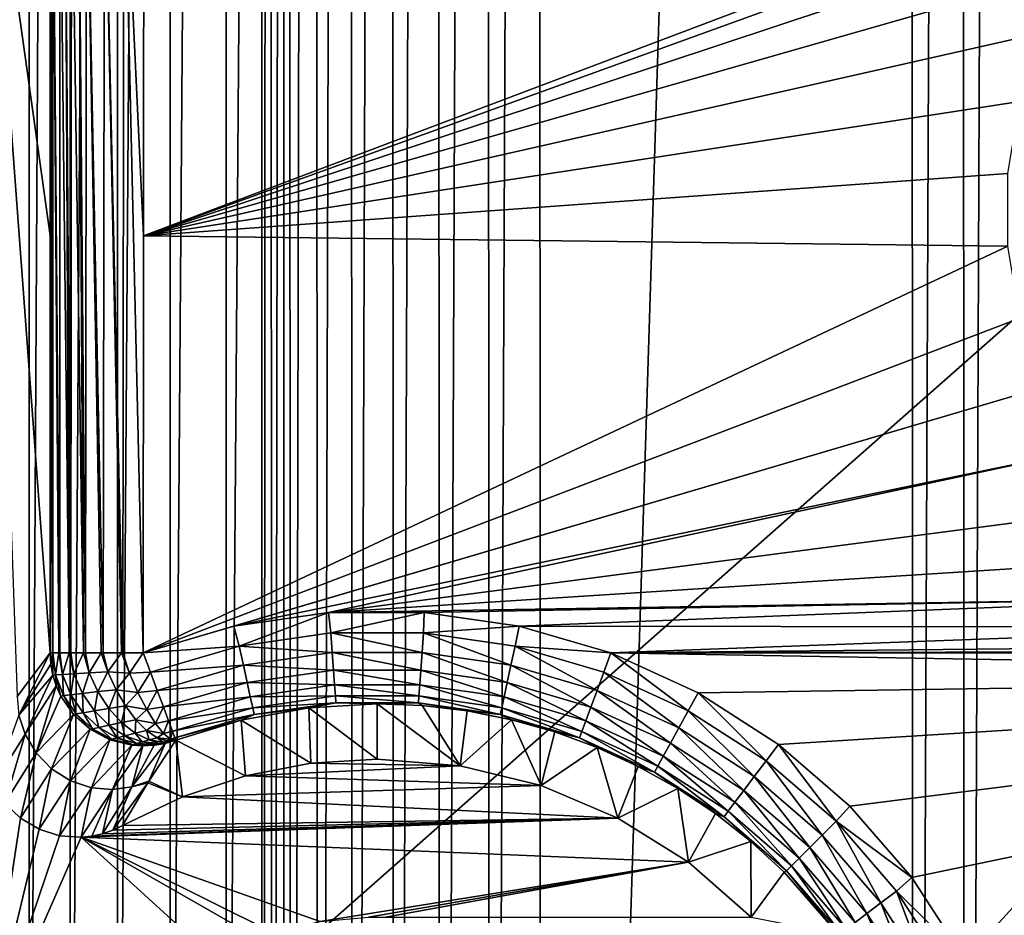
# Model space of a CAD drawing. Header units: metres. Extents: x -206 to 75, y -104 to 104.
# Tile 688 of 1056: x -40 to -30, y -33 to -23. Entities that reach past the tile are written whole.
import ezdxf

# ---------------------------------------------------------------- set-up
doc = ezdxf.new("R2010")
doc.units = ezdxf.units.M
doc.layers.add('solid_01_1-CONSUMER_THERM_B_125288', color=7, linetype='CONTINUOUS')

msp = doc.modelspace()

# ---------------------------------------------------------------- linework, layer by layer
at = {"layer": 'solid_01_1-CONSUMER_THERM_B_125288'}
for points in [[(-37.64893, 67.310463), (-65.493088, -75.014526), (-65.514557, 74.985474)], [(-37.64893, 67.310463), (-37.75058, 66.766258), (-65.493088, -75.014526)], [(-37.75058, 66.766258), (-37.7505, 66.212639), (-65.493088, -75.014526)], [(-37.7505, 66.212639), (-37.731541, -66.233742), (-65.493088, -75.014526)], [(-37.7505, 66.212639), (-37.648693, 65.668465), (-37.731541, -66.233742)], [(-37.648693, 65.668465), (-37.62989, -65.689537), (-37.731541, -66.233742)], [(-37.648693, 65.668465), (-37.448631, 65.15226), (-37.62989, -65.689537)], [(-37.448631, 65.15226), (-37.429974, -65.173279), (-37.62989, -65.689537)], [(-37.448631, 65.15226), (-37.15712, 64.68161), (-37.429974, -65.173279)], [(-37.15712, 64.68161), (-37.138596, -64.702545), (-37.429974, -65.173279)], [(-37.15712, 64.68161), (-36.784092, 64.272545), (-37.138596, -64.702545)], [(-36.784092, 64.272545), (-36.765686, -64.293373), (-37.138596, -64.702545)], [(-36.784092, 64.272545), (-36.342251, 63.938988), (-36.765686, -64.293373)], [(-36.342251, 63.938988), (-36.32394, -63.959686), (-36.765686, -64.293373)], [(-36.342251, 63.938988), (-35.846645, 63.692299), (-36.32394, -63.959686)], [(-35.846645, 63.692299), (-35.828407, -63.712856), (-36.32394, -63.959686)], [(-35.846645, 63.692299), (-35.314156, 63.540874), (-35.828407, -63.712856)], [(-30.211685, 63.541607), (-29.679237, 63.69318), (-30.193489, -63.560551)], [(-29.679237, 63.69318), (-29.660997, -63.711971), (-30.193489, -63.560551)], [(-35.314156, 63.540874), (-35.295959, -63.561279), (-35.828407, -63.712856)], [(-35.314156, 63.540874), (-34.762913, 63.489876), (-35.295959, -63.561279)], [(-34.762913, 63.489876), (-34.744732, -63.510124), (-35.295959, -63.561279)], [(-30.762913, 63.490448), (-34.744732, -63.510124), (-34.762913, 63.489876)], [(-30.762913, 63.490448), (-30.744732, -63.509552), (-34.744732, -63.510124)], [(-30.762913, 63.490448), (-30.211685, 63.541607), (-30.744732, -63.509552)], [(-30.211685, 63.541607), (-30.193489, -63.560551), (-30.744732, -63.509552)], [(-38.120426, 41.018177, 108.410858), (-37.500069, 41.072453, 108.410858), (-38.120388, -41.018238, 108.410858)], [(-38.120388, -41.018238, 108.410858), (-37.500069, 41.072453, 108.410858), (-37.500031, -41.072514, 108.410858)], [(-37.500069, 41.072453, 108.410858), (37.499931, 41.072487, 108.410858), (-37.500031, -41.072514, 108.410858)], [(37.499931, 41.072487, 108.410858), (37.499969, -41.072479, 108.410858), (-37.500031, -41.072514, 108.410858)], [(-38.120426, 41.018177, 108.410858), (-38.721893, -40.857067, 108.410858), (-38.721931, 40.857006, 108.410858)], [(-38.120426, 41.018177, 108.410858), (-38.120388, -41.018238, 108.410858), (-38.721893, -40.857067, 108.410858)], [(-38.721931, 40.857006, 108.410858), (-39.286274, -40.593891, 108.410858), (-39.286312, 40.59383, 108.410858)], [(-38.721931, 40.857006, 108.410858), (-38.721893, -40.857067, 108.410858), (-39.286274, -40.593891, 108.410858)], [(-39.286312, 40.59383, 108.410858), (-39.796379, -40.236713, 108.410858), (-39.796417, 40.236649, 108.410858)], [(-39.286312, 40.59383, 108.410858), (-39.286274, -40.593891, 108.410858), (-39.796379, -40.236713, 108.410858)], [(-39.796417, 40.236649, 108.410858), (-40.236713, -39.796379, 108.410858), (-40.236752, 39.796318, 108.410858)], [(-39.796417, 40.236649, 108.410858), (-39.796379, -40.236713, 108.410858), (-40.236713, -39.796379, 108.410858)], [(-40.236752, 39.796318, 108.410858), (-40.593891, -39.286274, 108.410858), (-40.593929, 39.286209, 108.410858)], [(-40.236752, 39.796318, 108.410858), (-40.236713, -39.796379, 108.410858), (-40.593891, -39.286274, 108.410858)], [(-42.500034, -37.500031, 108.5), (42.499931, 37.500008, 108.5), (-42.500069, 37.499969, 108.5)], [(-42.500034, -37.500031, 108.5), (42.499966, -37.499992, 108.5), (42.499931, 37.500008, 108.5)], [(-40.366562, -30.229746, 40.999203), (-40.010399, -29.761406, 6.989528), (-40.722633, -20.197878, 75)], [(-40.010403, -25.276392, 6.989528), (-40.722633, -20.197878, 75), (-40.010399, -29.761406, 6.989528)], [(-40.010403, -25.276392, 6.989528), (-40.010403, -20.791395, 6.989528), (-40.722633, -20.197878, 75)], [(-40.010403, -25.276392, 6.989528), (-39.986458, -29.761131, 6.782253), (-40.010403, -20.791395, 6.989528)], [(-40.00285, -20.792379, 6.87688), (-40.010403, -20.791395, 6.989528), (-39.986458, -29.761131, 6.782253)], [(-40.00285, -20.792379, 6.87688), (-39.986458, -29.761131, 6.782253), (-39.983459, -29.761131, 6.769216)], [(-40.00285, -20.792379, 6.87688), (-39.983459, -29.761131, 6.769216), (-39.982574, -20.79335, 6.765528)], [(-39.982574, -20.79335, 6.765528), (-39.983459, -29.761131, 6.769216), (-39.918755, -29.761131, 6.581684)], [(-39.982574, -20.79335, 6.765528), (-39.918755, -29.761131, 6.581684), (-39.908474, -29.761131, 6.560042)], [(-39.982574, -20.79335, 6.765528), (-39.908474, -29.761131, 6.560042), (-39.90564, -20.795195, 6.554282)], [(-39.90564, -20.795195, 6.554282), (-39.908474, -29.761131, 6.560042), (-39.807457, -29.761131, 6.396023)], [(-39.90564, -20.795195, 6.554282), (-39.807457, -29.761131, 6.396023), (-39.849678, -20.796049, 6.456229)], [(-39.849678, -20.796049, 6.456229), (-39.807457, -29.761131, 6.396023), (-39.788887, -29.761131, 6.372273)], [(-39.849678, -20.796049, 6.456229), (-39.788887, -29.761131, 6.372273), (-39.78289, -20.796846, 6.364916)], [(-39.78289, -20.796846, 6.364916), (-39.788887, -29.761131, 6.372273), (-39.654099, -29.761131, 6.234677)], [(-39.78289, -20.796846, 6.364916), (-39.654099, -29.761131, 6.234677), (-39.706383, -20.797571, 6.281878)], [(-39.706383, -20.797571, 6.281878), (-39.654099, -29.761131, 6.234677), (-39.630703, -29.761131, 6.215597)], [(-39.706383, -20.797571, 6.281878), (-39.630703, -29.761131, 6.215597), (-39.620789, -20.798218, 6.207876)], [(-39.620789, -20.798218, 6.207876), (-39.630703, -29.761131, 6.215597), (-39.46339, -29.761131, 6.108457)], [(-39.620789, -20.798218, 6.207876), (-39.46339, -29.761131, 6.108457), (-39.441879, -29.761131, 6.097852)], [(-39.620789, -20.798218, 6.207876), (-39.441879, -29.761131, 6.097852), (-39.427734, -20.799234, 6.091211)], [(-39.427734, -20.799234, 6.091211), (-39.441879, -29.761131, 6.097852), (-39.243977, -29.761131, 6.027648)], [(-39.427734, -20.799234, 6.091211), (-39.243977, -29.761131, 6.027648), (-39.231632, -29.761131, 6.024766)], [(-39.427734, -20.799234, 6.091211), (-39.231632, -29.761131, 6.024766), (-39.218266, -20.799841, 6.021828)], [(-39.218266, -20.799841, 6.021828), (-39.231632, -29.761131, 6.024766), (-39.010452, -29.761131, 6)], [(-39.218266, -20.799841, 6.021828), (-39.010452, -29.761131, 6), (-39.007851, -25.280584, 6)], [(-39.218266, -20.799841, 6.021828), (-39.007851, -25.280584, 6), (-39.005245, -20.800035, 6)], [(-27.256281, -20.829964, 6), (-39.005245, -20.800035, 6), (-39.007851, -25.280584, 6)], [(-27.911896, -21.258217, 6), (-27.256281, -20.829964, 6), (-39.007851, -25.280584, 6)], [(-28.488077, -21.788542, 6), (-27.911896, -21.258217, 6), (-39.007851, -25.280584, 6)], [(-28.96911, -22.406473, 6), (-28.488077, -21.788542, 6), (-39.007851, -25.280584, 6)], [(-29.341869, -23.095154, 6), (-28.96911, -22.406473, 6), (-39.007851, -25.280584, 6)], [(-29.596189, -23.835796, 6), (-29.341869, -23.095154, 6), (-39.007851, -25.280584, 6)], [(-29.725132, -24.608198, 6), (-29.596189, -23.835796, 6), (-39.007851, -25.280584, 6)], [(-29.725178, -25.391287, 6), (-29.725132, -24.608198, 6), (-39.007851, -25.280584, 6)], [(-40.010403, -25.276392, 6.989528), (-40.010399, -29.761406, 6.989528), (-39.986458, -29.761131, 6.782253)], [(-29.725178, -25.391287, 6), (-39.007851, -25.280584, 6), (-39.010452, -29.761131, 6)], [(-29.596329, -26.163704, 6), (-29.725178, -25.391287, 6), (-39.010452, -29.761131, 6)], [(-29.342096, -26.904377, 6), (-29.596329, -26.163704, 6), (-39.010452, -29.761131, 6)], [(-29.342096, -26.904377, 6), (-39.010452, -29.761131, 6), (-38.037457, -29.474983, 6)], [(-28.969419, -27.593102, 6), (-29.342096, -26.904377, 6), (-38.037457, -29.474983, 6)], [(-28.969419, -27.593102, 6), (-38.037457, -29.474983, 6), (-37.022213, -29.327702, 6)], [(-28.488461, -28.21109, 6), (-28.969419, -27.593102, 6), (-37.022213, -29.327702, 6)], [(-27.91234, -28.741484, 6), (-28.488461, -28.21109, 6), (-37.022213, -29.327702, 6)], [(-27.256779, -29.169815, 6), (-27.91234, -28.741484, 6), (-37.022213, -29.327702, 6)], [(-27.256779, -29.169815, 6), (-37.022213, -29.327702, 6), (-35.992298, -29.326664, 6)], [(-27.256779, -29.169815, 6), (-35.992298, -29.326664, 6), (-34.975231, -29.472233, 6)], [(-26.539658, -29.484398, 6), (-27.256779, -29.169815, 6), (-34.975231, -29.472233, 6)], [(-37.022213, -29.327702, 6), (-38.037457, -29.474983, 6), (-37.979469, -29.687731, 6.024549)], [(-37.022213, -29.327702, 6), (-37.979469, -29.687731, 6.024549), (-36.99527, -29.546549, 6.024549)], [(-35.992298, -29.326664, 6), (-37.022213, -29.327702, 6), (-36.99527, -29.546549, 6.024549)], [(-35.992298, -29.326664, 6), (-36.99527, -29.546549, 6.024549), (-36.000992, -29.546822, 6.024549)], [(-34.975231, -29.472233, 6), (-35.992298, -29.326664, 6), (-36.000992, -29.546822, 6.024549)], [(-38.037457, -29.474983, 6), (-39.010452, -29.761131, 6), (-37.979469, -29.687731, 6.024549)], [(-34.975231, -29.472233, 6), (-36.000992, -29.546822, 6.024549), (-35.016865, -29.688541, 6.024549)], [(-33.989288, -29.761253, 6), (-34.975231, -29.472233, 6), (-35.016865, -29.688541, 6.024549)], [(-26.539658, -29.484398, 6), (-34.975231, -29.472233, 6), (-33.989288, -29.761253, 6)], [(-25.780533, -29.676653, 6), (-26.539658, -29.484398, 6), (-33.989288, -29.761253, 6)], [(-36.99527, -29.546549, 6.024549), (-37.979469, -29.687731, 6.024549), (-36.980305, -29.75663, 6.097567)], [(-36.99527, -29.546549, 6.024549), (-36.980305, -29.75663, 6.097567), (-36.016068, -29.756893, 6.097567)], [(-36.000992, -29.546822, 6.024549), (-36.99527, -29.546549, 6.024549), (-36.016068, -29.756893, 6.097567)], [(-36.000992, -29.546822, 6.024549), (-36.016068, -29.756893, 6.097567), (-35.061676, -29.894333, 6.097567)], [(-35.016865, -29.688541, 6.024549), (-36.000992, -29.546822, 6.024549), (-35.061676, -29.894333, 6.097567)], [(-37.979469, -29.687731, 6.024549), (-39.010452, -29.761131, 6), (-38.933578, -29.967495, 6.024549)], [(-37.979469, -29.687731, 6.024549), (-38.933578, -29.967495, 6.024549), (-37.934772, -29.893547, 6.097567)], [(-37.979469, -29.687731, 6.024549), (-37.934772, -29.893547, 6.097567), (-36.980305, -29.75663, 6.097567)], [(-35.016865, -29.688541, 6.024549), (-35.061676, -29.894333, 6.097567), (-34.136543, -30.166151, 6.097567)], [(-34.062912, -29.968828, 6.024549), (-35.016865, -29.688541, 6.024549), (-34.136543, -30.166151, 6.097567)], [(-33.989288, -29.761253, 6), (-35.016865, -29.688541, 6.024549), (-34.062912, -29.968828, 6.024549)], [(-25.780533, -29.676653, 6), (-33.989288, -29.761253, 6), (-25.000036, -29.741335, 6)], [(-40.366562, -30.229746, 40.999203), (-40.346504, -30.42882, 40.996662), (-40.010399, -29.761406, 6.989528)], [(-40.346504, -30.42882, 40.996662), (-40.003139, -29.88125, 6.988017), (-40.010399, -29.761406, 6.989528)], [(-39.986458, -29.761131, 6.782253), (-40.010399, -29.761406, 6.989528), (-40.003139, -29.88125, 6.988017)], [(-39.986458, -29.761131, 6.782253), (-40.003139, -29.88125, 6.988017), (-39.981499, -29.999664, 6.986679)], [(-39.986458, -29.761131, 6.782253), (-39.981499, -29.999664, 6.986679), (-39.953838, -29.997881, 6.767679)], [(-39.983459, -29.761131, 6.769216), (-39.986458, -29.761131, 6.782253), (-39.953838, -29.997881, 6.767679)], [(-39.983459, -29.761131, 6.769216), (-39.953838, -29.997881, 6.767679), (-39.918755, -29.761131, 6.581684)], [(-39.953838, -29.997881, 6.767679), (-39.877495, -29.992743, 6.558873), (-39.918755, -29.761131, 6.581684)], [(-39.908474, -29.761131, 6.560042), (-39.918755, -29.761131, 6.581684), (-39.877495, -29.992743, 6.558873)], [(-39.908474, -29.761131, 6.560042), (-39.877495, -29.992743, 6.558873), (-39.807457, -29.761131, 6.396023)], [(-39.877495, -29.992743, 6.558873), (-39.75481, -29.984802, 6.370788), (-39.807457, -29.761131, 6.396023)], [(-39.788887, -29.761131, 6.372273), (-39.807457, -29.761131, 6.396023), (-39.75481, -29.984802, 6.370788)], [(-39.788887, -29.761131, 6.372273), (-39.75481, -29.984802, 6.370788), (-39.654099, -29.761131, 6.234677)], [(-39.75481, -29.984802, 6.370788), (-39.590446, -29.974857, 6.213914), (-39.654099, -29.761131, 6.234677)], [(-39.630703, -29.761131, 6.215597), (-39.654099, -29.761131, 6.234677), (-39.590446, -29.974857, 6.213914)], [(-39.630703, -29.761131, 6.215597), (-39.590446, -29.974857, 6.213914), (-39.46339, -29.761131, 6.108457)], [(-39.590446, -29.974857, 6.213914), (-39.392147, -29.963902, 6.098227), (-39.46339, -29.761131, 6.108457)], [(-39.441879, -29.761131, 6.097852), (-39.46339, -29.761131, 6.108457), (-39.392147, -29.963902, 6.098227)], [(-39.441879, -29.761131, 6.097852), (-39.392147, -29.963902, 6.098227), (-39.243977, -29.761131, 6.027648)], [(-39.392147, -29.963902, 6.098227), (-39.160069, -29.979862, 6.035753), (-39.243977, -29.761131, 6.027648)], [(-39.231632, -29.761131, 6.024766), (-39.243977, -29.761131, 6.027648), (-39.160069, -29.979862, 6.035753)], [(-39.231632, -29.761131, 6.024766), (-39.160069, -29.979862, 6.035753), (-39.010452, -29.761131, 6)], [(-39.160069, -29.979862, 6.035753), (-38.933578, -29.967495, 6.024549), (-39.010452, -29.761131, 6)], [(-36.980305, -29.75663, 6.097567), (-37.934772, -29.893547, 6.097567), (-36.966866, -29.945358, 6.215427)], [(-36.980305, -29.75663, 6.097567), (-36.966866, -29.945358, 6.215427), (-36.029613, -29.945614, 6.215427)], [(-36.016068, -29.756893, 6.097567), (-36.980305, -29.75663, 6.097567), (-36.029613, -29.945614, 6.215427)], [(-36.016068, -29.756893, 6.097567), (-36.029613, -29.945614, 6.215427), (-35.101929, -30.079206, 6.215427)], [(-35.061676, -29.894333, 6.097567), (-36.016068, -29.756893, 6.097567), (-35.101929, -30.079206, 6.215427)], [(-33.989288, -29.761253, 6), (-34.062912, -29.968828, 6.024549), (-33.158535, -30.381979, 6.024549)], [(24.999964, -29.741312, 6), (-33.989288, -29.761253, 6), (33.976685, -29.765902, 6)], [(-25.000036, -29.741335, 6), (-33.989288, -29.761253, 6), (24.999964, -29.741312, 6)], [(-20.300035, -30.000021, 6), (33.976685, -29.765902, 6), (-33.989288, -29.761253, 6)], [(-33.05241, -30.18902, 6), (-33.989288, -29.761253, 6), (-33.158535, -30.381979, 6.024549)], [(-20.300035, -30.000021, 6), (-33.989288, -29.761253, 6), (-33.05241, -30.18902, 6)], [(-40.346504, -30.42882, 40.996662), (-39.981499, -29.999664, 6.986679), (-40.003139, -29.88125, 6.988017)], [(-37.934772, -29.893547, 6.097567), (-38.933578, -29.967495, 6.024549), (-38.860054, -30.164858, 6.097567)], [(-37.934772, -29.893547, 6.097567), (-38.860054, -30.164858, 6.097567), (-37.894619, -30.078442, 6.215427)], [(-37.934772, -29.893547, 6.097567), (-37.894619, -30.078442, 6.215427), (-36.966866, -29.945358, 6.215427)], [(-35.061676, -29.894333, 6.097567), (-35.101929, -30.079206, 6.215427), (-34.20269, -30.343418, 6.215427)], [(-34.136543, -30.166151, 6.097567), (-35.061676, -29.894333, 6.097567), (-34.20269, -30.343418, 6.215427)], [(-40.346504, -30.42882, 40.996662), (-40.280281, -30.63588, 40.994377), (-39.981499, -29.999664, 6.986679)], [(-40.280281, -30.63588, 40.994377), (-39.945763, -30.114666, 6.985534), (-39.981499, -29.999664, 6.986679)], [(-39.953838, -29.997881, 6.767679), (-39.981499, -29.999664, 6.986679), (-39.945763, -30.114666, 6.985534)], [(-39.953838, -29.997881, 6.767679), (-39.867374, -30.2206, 6.766385), (-39.877495, -29.992743, 6.558873)], [(-39.953838, -29.997881, 6.767679), (-39.945763, -30.114666, 6.985534), (-39.896477, -30.22452, 6.984598)], [(-39.953838, -29.997881, 6.767679), (-39.896477, -30.22452, 6.984598), (-39.867374, -30.2206, 6.766385)], [(-39.877495, -29.992743, 6.558873), (-39.788158, -30.210686, 6.560596), (-39.75481, -29.984802, 6.370788)], [(-39.867374, -30.2206, 6.766385), (-39.788158, -30.210686, 6.560596), (-39.877495, -29.992743, 6.558873)], [(-39.788158, -30.210686, 6.560596), (-39.662769, -30.195732, 6.379025), (-39.75481, -29.984802, 6.370788)], [(-39.75481, -29.984802, 6.370788), (-39.662769, -30.195732, 6.379025), (-39.590446, -29.974857, 6.213914)], [(-39.662769, -30.195732, 6.379025), (-39.49794, -30.177216, 6.232385), (-39.590446, -29.974857, 6.213914)], [(-39.590446, -29.974857, 6.213914), (-39.49794, -30.177216, 6.232385), (-39.392147, -29.963902, 6.098227)], [(-39.49794, -30.177216, 6.232385), (-39.303383, -30.156904, 6.129623), (-39.392147, -29.963902, 6.098227)], [(-39.392147, -29.963902, 6.098227), (-39.303383, -30.156904, 6.129623), (-39.160069, -29.979862, 6.035753)], [(-39.303383, -30.156904, 6.129623), (-39.067982, -30.186462, 6.096792), (-39.160069, -29.979862, 6.035753)], [(-39.160069, -29.979862, 6.035753), (-39.067982, -30.186462, 6.096792), (-38.933578, -29.967495, 6.024549)], [(-39.067982, -30.186462, 6.096792), (-38.860054, -30.164858, 6.097567), (-38.933578, -29.967495, 6.024549)], [(-36.966866, -29.945358, 6.215427), (-37.894619, -30.078442, 6.215427), (-36.955612, -30.103354, 6.372272)], [(-36.966866, -29.945358, 6.215427), (-36.955612, -30.103354, 6.372272), (-36.040951, -30.103603, 6.372272)], [(-36.029613, -29.945614, 6.215427), (-36.966866, -29.945358, 6.215427), (-36.040951, -30.103603, 6.372272)], [(-36.029613, -29.945614, 6.215427), (-36.040951, -30.103603, 6.372272), (-35.135632, -30.233976, 6.372272)], [(-35.101929, -30.079206, 6.215427), (-36.029613, -29.945614, 6.215427), (-35.135632, -30.233976, 6.372272)], [(-34.062912, -29.968828, 6.024549), (-34.136543, -30.166151, 6.097567), (-33.259491, -30.56682, 6.097567)], [(-33.158535, -30.381979, 6.024549), (-34.062912, -29.968828, 6.024549), (-33.259491, -30.56682, 6.097567)], [(-20.300035, -30.000021, 6), (-33.05241, -30.18902, 6), (-32.189491, -30.743799, 6)], [(-20.300035, -30.000021, 6), (-32.189491, -30.743799, 6), (-31.422573, -31.407452, 6)], [(-20.300035, -30.000021, 6), (-31.422573, -31.407452, 6), (-30.755079, -32.174469, 6)], [(-20.300035, -30.000021, 6), (-30.755079, -32.174469, 6), (-30.196756, -33.038288, 6)], [(-20.300035, -30.000021, 6), (-30.196756, -33.038288, 6), (-29.76594, -33.976749, 6)], [(-20.300035, -30.000021, 6), (-29.76594, -33.976749, 6), (-29.47451, -34.964787, 6)], [(-40.280281, -30.63588, 40.994377), (-40.162518, -30.83489, 40.992748), (-39.945763, -30.114666, 6.985534)], [(-40.162518, -30.83489, 40.992748), (-39.896477, -30.22452, 6.984598), (-39.945763, -30.114666, 6.985534)], [(-37.894619, -30.078442, 6.215427), (-38.860054, -30.164858, 6.097567), (-38.794006, -30.342161, 6.215427)], [(-37.894619, -30.078442, 6.215427), (-38.794006, -30.342161, 6.215427), (-37.861004, -30.233231, 6.372272)], [(-37.894619, -30.078442, 6.215427), (-37.861004, -30.233231, 6.372272), (-36.955612, -30.103354, 6.372272)], [(-36.955612, -30.103354, 6.372272), (-37.861004, -30.233231, 6.372272), (-36.947105, -30.222767, 6.560308)], [(-36.955612, -30.103354, 6.372272), (-36.947105, -30.222767, 6.560308), (-36.049522, -30.223013, 6.560308)], [(-36.040951, -30.103603, 6.372272), (-36.955612, -30.103354, 6.372272), (-36.049522, -30.223013, 6.560308)], [(-36.040951, -30.103603, 6.372272), (-36.049522, -30.223013, 6.560308), (-35.161102, -30.350952, 6.560308)], [(-35.135632, -30.233976, 6.372272), (-36.040951, -30.103603, 6.372272), (-35.161102, -30.350952, 6.560308)], [(-35.101929, -30.079206, 6.215427), (-35.135632, -30.233976, 6.372272), (-34.258064, -30.491819, 6.372272)], [(-34.20269, -30.343418, 6.215427), (-35.101929, -30.079206, 6.215427), (-34.258064, -30.491819, 6.372272)], [(-40.162518, -30.83489, 40.992748), (-39.7603, -30.422535, 6.983407), (-39.896477, -30.22452, 6.984598)], [(-39.867374, -30.2206, 6.766385), (-39.896477, -30.22452, 6.984598), (-39.7603, -30.422535, 6.983407)], [(-39.867374, -30.2206, 6.766385), (-39.731995, -30.417093, 6.778426), (-39.788158, -30.210686, 6.560596)], [(-39.867374, -30.2206, 6.766385), (-39.7603, -30.422535, 6.983407), (-39.731995, -30.417093, 6.778426)], [(-39.788158, -30.210686, 6.560596), (-39.655674, -30.403685, 6.586697), (-39.662769, -30.195732, 6.379025)], [(-39.731995, -30.417093, 6.778426), (-39.655674, -30.403685, 6.586697), (-39.788158, -30.210686, 6.560596)], [(-39.662769, -30.195732, 6.379025), (-39.536133, -30.383614, 6.420193), (-39.49794, -30.177216, 6.232385)], [(-39.655674, -30.403685, 6.586697), (-39.536133, -30.383614, 6.420193), (-39.662769, -30.195732, 6.379025)], [(-39.536133, -30.383614, 6.420193), (-39.38113, -30.358833, 6.28912), (-39.49794, -30.177216, 6.232385)], [(-39.49794, -30.177216, 6.232385), (-39.38113, -30.358833, 6.28912), (-39.303383, -30.156904, 6.129623)], [(-39.38113, -30.358833, 6.28912), (-39.201111, -30.331657, 6.201157), (-39.303383, -30.156904, 6.129623)], [(-39.303383, -30.156904, 6.129623), (-39.201111, -30.331657, 6.201157), (-39.067982, -30.186462, 6.096792)], [(-39.201111, -30.331657, 6.201157), (-38.97274, -30.369717, 6.207407), (-39.067982, -30.186462, 6.096792)], [(-39.067982, -30.186462, 6.096792), (-38.97274, -30.369717, 6.207407), (-38.860054, -30.164858, 6.097567)], [(-38.97274, -30.369717, 6.207407), (-38.794006, -30.342161, 6.215427), (-38.860054, -30.164858, 6.097567)], [(-37.861004, -30.233231, 6.372272), (-38.794006, -30.342161, 6.215427), (-38.738708, -30.490593, 6.372272)], [(-37.861004, -30.233231, 6.372272), (-38.738708, -30.490593, 6.372272), (-37.835598, -30.35022, 6.560308)], [(-37.861004, -30.233231, 6.372272), (-37.835598, -30.35022, 6.560308), (-36.947105, -30.222767, 6.560308)], [(-36.947105, -30.222767, 6.560308), (-37.835598, -30.35022, 6.560308), (-36.941772, -30.297665, 6.770193)], [(-36.947105, -30.222767, 6.560308), (-36.941772, -30.297665, 6.770193), (-36.054897, -30.297909, 6.770193)], [(-36.049522, -30.223013, 6.560308), (-36.947105, -30.222767, 6.560308), (-36.054897, -30.297909, 6.770193)], [(-36.049522, -30.223013, 6.560308), (-36.054897, -30.297909, 6.770193), (-35.177078, -30.42432, 6.770193)], [(-35.161102, -30.350952, 6.560308), (-36.049522, -30.223013, 6.560308), (-35.177078, -30.42432, 6.770193)], [(-35.135632, -30.233976, 6.372272), (-35.161102, -30.350952, 6.560308), (-34.299919, -30.603981, 6.560308)], [(-34.258064, -30.491819, 6.372272), (-35.135632, -30.233976, 6.372272), (-34.299919, -30.603981, 6.560308)], [(-34.136543, -30.166151, 6.097567), (-34.20269, -30.343418, 6.215427), (-33.350185, -30.732872, 6.215427)], [(-33.259491, -30.56682, 6.097567), (-34.136543, -30.166151, 6.097567), (-33.350185, -30.732872, 6.215427)], [(-33.05241, -30.18902, 6), (-33.158535, -30.381979, 6.024549), (-32.322136, -30.919588, 6.024549)], [(-32.189491, -30.743799, 6), (-33.05241, -30.18902, 6), (-32.322136, -30.919588, 6.024549)], [(-39.38113, -30.358833, 6.28912), (-39.245846, -30.510656, 6.38129), (-39.201111, -30.331657, 6.201157)], [(-39.245846, -30.510656, 6.38129), (-39.090046, -30.480101, 6.309529), (-39.201111, -30.331657, 6.201157)], [(-39.201111, -30.331657, 6.201157), (-39.090046, -30.480101, 6.309529), (-38.97274, -30.369717, 6.207407)], [(-38.97274, -30.369717, 6.207407), (-38.879566, -30.519566, 6.361528), (-38.794006, -30.342161, 6.215427)], [(-38.879566, -30.519566, 6.361528), (-38.738708, -30.490593, 6.372272), (-38.794006, -30.342161, 6.215427)], [(-37.835598, -30.35022, 6.560308), (-37.81966, -30.423597, 6.770193), (-36.941772, -30.297665, 6.770193)], [(-36.941772, -30.297665, 6.770193), (-37.81966, -30.423597, 6.770193), (-37.234264, -30.352371, 6.991273)], [(-36.941772, -30.297665, 6.770193), (-37.234264, -30.352371, 6.991273), (-36.500034, -30.30868, 6.991273)], [(-36.500034, -30.30868, 6.991273), (-37.234264, -30.352371, 6.991273), (-36.500034, -30.902184, 75)], [(-36.054897, -30.297909, 6.770193), (-36.941772, -30.297665, 6.770193), (-36.500034, -30.30868, 6.991273)], [(-36.054897, -30.297909, 6.770193), (-36.500034, -30.30868, 6.991273), (-36.015186, -30.327694, 6.991273)], [(-36.500034, -30.30868, 6.991273), (-36.500034, -30.902184, 75), (-35.607487, -30.973797, 75)], [(-36.015186, -30.327694, 6.991273), (-36.500034, -30.30868, 6.991273), (-35.607487, -30.973797, 75)], [(-36.054897, -30.297909, 6.770193), (-36.015186, -30.327694, 6.991273), (-35.533314, -30.384619, 6.991273)], [(-35.177078, -30.42432, 6.770193), (-36.054897, -30.297909, 6.770193), (-35.533314, -30.384619, 6.991273)], [(-35.533314, -30.384619, 6.991273), (-36.015186, -30.327694, 6.991273), (-35.607487, -30.973797, 75)], [(-34.20269, -30.343418, 6.215427), (-34.258064, -30.491819, 6.372272), (-33.426109, -30.871885, 6.372272)], [(-33.350185, -30.732872, 6.215427), (-34.20269, -30.343418, 6.215427), (-33.426109, -30.871885, 6.372272)], [(-40.346504, -30.42882, 40.996662), (-40.621674, -31.180712, 75), (-40.280281, -30.63588, 40.994377)], [(-40.162518, -30.83489, 40.992748), (-39.995502, -31.006998, 40.992023), (-39.7603, -30.422535, 6.983407)], [(-39.995502, -31.006998, 40.992023), (-39.580669, -30.582455, 6.983176), (-39.7603, -30.422535, 6.983407)], [(-39.731995, -30.417093, 6.778426), (-39.7603, -30.422535, 6.983407), (-39.580669, -30.582455, 6.983176)], [(-39.731995, -30.417093, 6.778426), (-39.555428, -30.576141, 6.803115), (-39.655674, -30.403685, 6.586697)], [(-39.731995, -30.417093, 6.778426), (-39.580669, -30.582455, 6.983176), (-39.555428, -30.576141, 6.803115)], [(-39.655674, -30.403685, 6.586697), (-39.487389, -30.561033, 6.63573), (-39.536133, -30.383614, 6.420193)], [(-39.555428, -30.576141, 6.803115), (-39.487389, -30.561033, 6.63573), (-39.655674, -30.403685, 6.586697)], [(-39.536133, -30.383614, 6.420193), (-39.381626, -30.538485, 6.492108), (-39.38113, -30.358833, 6.28912)], [(-39.487389, -30.561033, 6.63573), (-39.381626, -30.538485, 6.492108), (-39.536133, -30.383614, 6.420193)], [(-39.381626, -30.538485, 6.492108), (-39.245846, -30.510656, 6.38129), (-39.38113, -30.358833, 6.28912)], [(-39.090046, -30.480101, 6.309529), (-38.879566, -30.519566, 6.361528), (-38.97274, -30.369717, 6.207407)], [(-37.835598, -30.35022, 6.560308), (-38.738708, -30.490593, 6.372272), (-38.696918, -30.602777, 6.560308)], [(-37.835598, -30.35022, 6.560308), (-38.696918, -30.602777, 6.560308), (-37.81966, -30.423597, 6.770193)], [(-37.81966, -30.423597, 6.770193), (-38.696918, -30.602777, 6.560308), (-38.670708, -30.67314, 6.770193)], [(-37.81966, -30.423597, 6.770193), (-38.670708, -30.67314, 6.770193), (-37.958126, -30.482824, 6.991273)], [(-37.234264, -30.352371, 6.991273), (-37.958126, -30.482824, 6.991273), (-37.212349, -30.947693, 75)], [(-37.81966, -30.423597, 6.770193), (-37.958126, -30.482824, 6.991273), (-37.234264, -30.352371, 6.991273)], [(-37.234264, -30.352371, 6.991273), (-37.212349, -30.947693, 75), (-36.500034, -30.902184, 75)], [(-35.057377, -30.479103, 6.991273), (-35.533314, -30.384619, 6.991273), (-35.607487, -30.973797, 75)], [(-35.177078, -30.42432, 6.770193), (-35.533314, -30.384619, 6.991273), (-35.057377, -30.479103, 6.991273)], [(-35.161102, -30.350952, 6.560308), (-35.177078, -30.42432, 6.770193), (-34.326168, -30.67433, 6.770193)], [(-35.177078, -30.42432, 6.770193), (-35.057377, -30.479103, 6.991273), (-34.590305, -30.610569, 6.991273)], [(-34.326168, -30.67433, 6.770193), (-35.177078, -30.42432, 6.770193), (-34.590305, -30.610569, 6.991273)], [(-34.299919, -30.603981, 6.560308), (-35.161102, -30.350952, 6.560308), (-34.326168, -30.67433, 6.770193)], [(-33.158535, -30.381979, 6.024549), (-33.259491, -30.56682, 6.097567), (-32.44836, -31.088186, 6.097567)], [(-32.322136, -30.919588, 6.024549), (-33.158535, -30.381979, 6.024549), (-32.44836, -31.088186, 6.097567)], [(-39.487389, -30.561033, 6.63573), (-39.292641, -30.674002, 6.704974), (-39.381626, -30.538485, 6.492108)], [(-39.381626, -30.538485, 6.492108), (-39.207432, -30.652134, 6.590957), (-39.245846, -30.510656, 6.38129)], [(-39.292641, -30.674002, 6.704974), (-39.207432, -30.652134, 6.590957), (-39.381626, -30.538485, 6.492108)], [(-39.245846, -30.510656, 6.38129), (-39.098827, -30.625118, 6.504302), (-39.090046, -30.480101, 6.309529)], [(-39.207432, -30.652134, 6.590957), (-39.098827, -30.625118, 6.504302), (-39.245846, -30.510656, 6.38129)], [(-39.098827, -30.625118, 6.504302), (-38.975307, -30.595387, 6.449743), (-39.090046, -30.480101, 6.309529)], [(-39.090046, -30.480101, 6.309529), (-38.975307, -30.595387, 6.449743), (-38.879566, -30.519566, 6.361528)], [(-38.975307, -30.595387, 6.449743), (-38.793575, -30.627785, 6.550693), (-38.879566, -30.519566, 6.361528)], [(-38.879566, -30.519566, 6.361528), (-38.793575, -30.627785, 6.550693), (-38.738708, -30.490593, 6.372272)], [(-38.793575, -30.627785, 6.550693), (-38.696918, -30.602777, 6.560308), (-38.738708, -30.490593, 6.372272)], [(-38.670708, -30.67314, 6.770193), (-38.661419, -30.6982, 6.991273), (-37.958126, -30.482824, 6.991273)], [(-37.958126, -30.482824, 6.991273), (-38.661419, -30.6982, 6.991273), (-37.912849, -31.083414, 75)], [(-37.958126, -30.482824, 6.991273), (-37.912849, -31.083414, 75), (-37.212349, -30.947693, 75)], [(-35.057377, -30.479103, 6.991273), (-35.607487, -30.973797, 75), (-34.738384, -31.186605, 75)], [(-34.590305, -30.610569, 6.991273), (-35.057377, -30.479103, 6.991273), (-34.738384, -31.186605, 75)], [(-34.258064, -30.491819, 6.372272), (-34.299919, -30.603981, 6.560308), (-33.483494, -30.976952, 6.560308)], [(-33.426109, -30.871885, 6.372272), (-34.258064, -30.491819, 6.372272), (-33.483494, -30.976952, 6.560308)], [(-40.280281, -30.63588, 40.994377), (-40.621674, -31.180712, 75), (-40.496284, -31.376459, 75)], [(-40.280281, -30.63588, 40.994377), (-40.496284, -31.376459, 75), (-40.162518, -30.83489, 40.992748)], [(-39.995502, -31.006998, 40.992023), (-39.79052, -31.135242, 40.992325), (-39.580669, -30.582455, 6.983176)], [(-39.79052, -31.135242, 40.992325), (-39.368176, -30.69482, 6.983916), (-39.580669, -30.582455, 6.983176)], [(-39.555428, -30.576141, 6.803115), (-39.580669, -30.582455, 6.983176), (-39.368176, -30.69482, 6.983916)], [(-39.555428, -30.576141, 6.803115), (-39.347752, -30.688667, 6.839043), (-39.487389, -30.561033, 6.63573)], [(-39.555428, -30.576141, 6.803115), (-39.368176, -30.69482, 6.983916), (-39.347752, -30.688667, 6.839043)], [(-39.347752, -30.688667, 6.839043), (-39.292641, -30.674002, 6.704974), (-39.487389, -30.561033, 6.63573)], [(-39.292641, -30.674002, 6.704974), (-39.082237, -30.73632, 6.790586), (-39.207432, -30.652134, 6.590957)], [(-39.207432, -30.652134, 6.590957), (-39.022793, -30.718531, 6.711498), (-39.098827, -30.625118, 6.504302)], [(-39.082237, -30.73632, 6.790586), (-39.022793, -30.718531, 6.711498), (-39.207432, -30.652134, 6.590957)], [(-39.098827, -30.625118, 6.504302), (-38.947403, -30.696512, 6.652022), (-38.975307, -30.595387, 6.449743)], [(-39.022793, -30.718531, 6.711498), (-38.947403, -30.696512, 6.652022), (-39.098827, -30.625118, 6.504302)], [(-38.975307, -30.595387, 6.449743), (-38.862194, -30.672203, 6.615332), (-38.793575, -30.627785, 6.550693)], [(-38.947403, -30.696512, 6.652022), (-38.862194, -30.672203, 6.615332), (-38.975307, -30.595387, 6.449743)], [(-38.862194, -30.672203, 6.615332), (-38.71949, -30.688435, 6.764521), (-38.793575, -30.627785, 6.550693)], [(-38.793575, -30.627785, 6.550693), (-38.71949, -30.688435, 6.764521), (-38.696918, -30.602777, 6.560308)], [(-38.71949, -30.688435, 6.764521), (-38.670708, -30.67314, 6.770193), (-38.696918, -30.602777, 6.560308)], [(-34.13496, -30.778208, 6.991273), (-34.590305, -30.610569, 6.991273), (-34.738384, -31.186605, 75)], [(-34.326168, -30.67433, 6.770193), (-34.590305, -30.610569, 6.991273), (-34.13496, -30.778208, 6.991273)], [(-34.299919, -30.603981, 6.560308), (-34.326168, -30.67433, 6.770193), (-33.519485, -31.042852, 6.770193)], [(-33.483494, -30.976952, 6.560308), (-34.299919, -30.603981, 6.560308), (-33.519485, -31.042852, 6.770193)], [(-33.259491, -30.56682, 6.097567), (-33.350185, -30.732872, 6.215427), (-32.561756, -31.239647, 6.215427)], [(-32.44836, -31.088186, 6.097567), (-33.259491, -30.56682, 6.097567), (-32.561756, -31.239647, 6.215427)], [(-39.79052, -31.135242, 40.992325), (-39.565647, -31.209562, 40.99361), (-39.368176, -30.69482, 6.983916)], [(-39.565647, -31.209562, 40.99361), (-39.135189, -30.753218, 6.985584), (-39.368176, -30.69482, 6.983916)], [(-39.565647, -31.209562, 40.99361), (-39.340755, -31.229269, 40.995682), (-39.135189, -30.753218, 6.985584)], [(-39.347752, -30.688667, 6.839043), (-39.368176, -30.69482, 6.983916), (-39.135189, -30.753218, 6.985584)], [(-39.347752, -30.688667, 6.839043), (-39.120823, -30.748249, 6.884158), (-39.292641, -30.674002, 6.704974)], [(-39.347752, -30.688667, 6.839043), (-39.135189, -30.753218, 6.985584), (-39.120823, -30.748249, 6.884158)], [(-39.340755, -31.229269, 40.995682), (-39.015038, -30.761034, 6.98674), (-39.135189, -30.753218, 6.985584)], [(-39.340755, -31.229269, 40.995682), (-39.132378, -31.201813, 40.99826), (-39.015038, -30.761034, 6.98674)], [(-39.120823, -30.748249, 6.884158), (-39.082237, -30.73632, 6.790586), (-39.292641, -30.674002, 6.704974)], [(-39.120823, -30.748249, 6.884158), (-39.135189, -30.753218, 6.985584), (-39.015038, -30.761034, 6.98674)], [(-39.132378, -31.201813, 40.99826), (-38.950981, -31.139339, 41.016369), (-38.776264, -30.733267, 6.989607)], [(-39.132378, -31.201813, 40.99826), (-38.776264, -30.733267, 6.989607), (-38.894779, -30.754347, 6.988087)], [(-39.132378, -31.201813, 40.99826), (-38.894779, -30.754347, 6.988087), (-39.015038, -30.761034, 6.98674)], [(-39.120823, -30.748249, 6.884158), (-38.887592, -30.751482, 6.935886), (-39.082237, -30.73632, 6.790586)], [(-39.120823, -30.748249, 6.884158), (-39.015038, -30.761034, 6.98674), (-38.894779, -30.754347, 6.988087)], [(-39.120823, -30.748249, 6.884158), (-38.894779, -30.754347, 6.988087), (-38.887592, -30.751482, 6.935886)], [(-39.082237, -30.73632, 6.790586), (-38.867851, -30.744534, 6.887818), (-39.022793, -30.718531, 6.711498)], [(-38.887592, -30.751482, 6.935886), (-38.867851, -30.744534, 6.887818), (-39.082237, -30.73632, 6.790586)], [(-39.022793, -30.718531, 6.711498), (-38.837498, -30.734158, 6.847338), (-38.947403, -30.696512, 6.652022)], [(-38.867851, -30.744534, 6.887818), (-38.837498, -30.734158, 6.847338), (-39.022793, -30.718531, 6.711498)], [(-38.661419, -30.6982, 6.991273), (-38.950981, -31.139339, 41.016369), (-38.590397, -31.307129, 75)], [(-38.776264, -30.733267, 6.989607), (-38.950981, -31.139339, 41.016369), (-38.661419, -30.6982, 6.991273)], [(-38.947403, -30.696512, 6.652022), (-38.799122, -30.721279, 6.817089), (-38.862194, -30.672203, 6.615332)], [(-38.837498, -30.734158, 6.847338), (-38.799122, -30.721279, 6.817089), (-38.947403, -30.696512, 6.652022)], [(-38.887592, -30.751482, 6.935886), (-38.894779, -30.754347, 6.988087), (-38.776264, -30.733267, 6.989607)], [(-38.887592, -30.751482, 6.935886), (-38.776264, -30.733267, 6.989607), (-38.661419, -30.6982, 6.991273)], [(-38.887592, -30.751482, 6.935886), (-38.661419, -30.6982, 6.991273), (-38.867851, -30.744534, 6.887818)], [(-38.867851, -30.744534, 6.887818), (-38.661419, -30.6982, 6.991273), (-38.837498, -30.734158, 6.847338)], [(-38.862194, -30.672203, 6.615332), (-38.755917, -30.707003, 6.79866), (-38.71949, -30.688435, 6.764521)], [(-38.799122, -30.721279, 6.817089), (-38.755917, -30.707003, 6.79866), (-38.862194, -30.672203, 6.615332)], [(-38.837498, -30.734158, 6.847338), (-38.661419, -30.6982, 6.991273), (-38.799122, -30.721279, 6.817089)], [(-38.799122, -30.721279, 6.817089), (-38.661419, -30.6982, 6.991273), (-38.755917, -30.707003, 6.79866)], [(-38.755917, -30.707003, 6.79866), (-38.661419, -30.6982, 6.991273), (-38.71949, -30.688435, 6.764521)], [(-38.71949, -30.688435, 6.764521), (-38.661419, -30.6982, 6.991273), (-38.670708, -30.67314, 6.770193)], [(-38.661419, -30.6982, 6.991273), (-38.590397, -31.307129, 75), (-37.912849, -31.083414, 75)], [(-34.326168, -30.67433, 6.770193), (-34.13496, -30.778208, 6.991273), (-33.694141, -30.980991, 6.991273)], [(-33.519485, -31.042852, 6.770193), (-34.326168, -30.67433, 6.770193), (-33.694141, -30.980991, 6.991273)], [(-33.350185, -30.732872, 6.215427), (-33.426109, -30.871885, 6.372272), (-32.656685, -31.366446, 6.372272)], [(-32.561756, -31.239647, 6.215427), (-33.350185, -30.732872, 6.215427), (-32.656685, -31.366446, 6.372272)], [(-32.189491, -30.743799, 6), (-32.322136, -30.919588, 6.024549), (-31.570728, -31.570719, 6.024549)], [(-31.422573, -31.407452, 6), (-32.189491, -30.743799, 6), (-31.570728, -31.570719, 6.024549)], [(-40.162518, -30.83489, 40.992748), (-40.496284, -31.376459, 75), (-40.329311, -31.537773, 75)], [(-40.162518, -30.83489, 40.992748), (-40.329311, -31.537773, 75), (-39.995502, -31.006998, 40.992023)], [(-34.13496, -30.778208, 6.991273), (-34.738384, -31.186605, 75), (-33.913944, -31.535353, 75)], [(-33.694141, -30.980991, 6.991273), (-34.13496, -30.778208, 6.991273), (-33.913944, -31.535353, 75)], [(-33.426109, -30.871885, 6.372272), (-33.483494, -30.976952, 6.560308), (-32.728432, -31.46228, 6.560308)], [(-32.656685, -31.366446, 6.372272), (-33.426109, -30.871885, 6.372272), (-32.728432, -31.46228, 6.560308)], [(-35.607487, -30.973797, 75), (-37.212349, -30.947693, 75), (-37.912849, -31.083414, 75)], [(-34.738384, -31.186605, 75), (-35.607487, -30.973797, 75), (-37.912849, -31.083414, 75)], [(-35.607487, -30.973797, 75), (-36.500034, -30.902184, 75), (-37.212349, -30.947693, 75)], [(-33.270557, -31.217672, 6.991273), (-33.694141, -30.980991, 6.991273), (-33.913944, -31.535353, 75)], [(-33.519485, -31.042852, 6.770193), (-33.694141, -30.980991, 6.991273), (-33.270557, -31.217672, 6.991273)], [(-33.483494, -30.976952, 6.560308), (-33.519485, -31.042852, 6.770193), (-32.773434, -31.522388, 6.770193)], [(-32.728432, -31.46228, 6.560308), (-33.483494, -30.976952, 6.560308), (-32.773434, -31.522388, 6.770193)], [(-32.322136, -30.919588, 6.024549), (-32.44836, -31.088186, 6.097567), (-31.719654, -31.719646, 6.097567)], [(-31.570728, -31.570719, 6.024549), (-32.322136, -30.919588, 6.024549), (-31.719654, -31.719646, 6.097567)], [(-39.995502, -31.006998, 40.992023), (-40.329311, -31.537773, 75), (-40.130199, -31.655987, 75)], [(-39.995502, -31.006998, 40.992023), (-40.130199, -31.655987, 75), (-39.79052, -31.135242, 40.992325)], [(-34.738384, -31.186605, 75), (-37.912849, -31.083414, 75), (-38.590397, -31.307129, 75)], [(-33.519485, -31.042852, 6.770193), (-33.270557, -31.217672, 6.991273), (-32.86681, -31.486799, 6.991273)], [(-32.773434, -31.522388, 6.770193), (-33.519485, -31.042852, 6.770193), (-32.86681, -31.486799, 6.991273)], [(-32.44836, -31.088186, 6.097567), (-32.561756, -31.239647, 6.215427), (-31.853443, -31.853434, 6.215427)], [(-31.719654, -31.719646, 6.097567), (-32.44836, -31.088186, 6.097567), (-31.853443, -31.853434, 6.215427)], [(-39.79052, -31.135242, 40.992325), (-40.130199, -31.655987, 75), (-39.908695, -31.725348, 75)], [(-39.79052, -31.135242, 40.992325), (-39.908695, -31.725348, 75), (-39.565647, -31.209562, 40.99361)], [(-38.961956, -31.156889, 42.319336), (-39.338642, -31.666084, 75), (-39.234192, -31.615339, 75)], [(-39.132378, -31.201813, 40.99826), (-39.338642, -31.666084, 75), (-38.961956, -31.156889, 42.319336)], [(-38.961956, -31.156889, 42.319336), (-39.234192, -31.615339, 75), (-38.590397, -31.307129, 75)], [(-39.132378, -31.201813, 40.99826), (-38.961956, -31.156889, 42.319336), (-38.950981, -31.139339, 41.016369)], [(-38.950981, -31.139339, 41.016369), (-38.961956, -31.156889, 42.319336), (-38.590397, -31.307129, 75)], [(-33.913944, -31.535353, 75), (-34.738384, -31.186605, 75), (-38.590397, -31.307129, 75)], [(-39.565647, -31.209562, 40.99361), (-39.908695, -31.725348, 75), (-39.67728, -31.741751, 75)], [(-39.565647, -31.209562, 40.99361), (-39.67728, -31.741751, 75), (-39.340755, -31.229269, 40.995682)], [(-39.340755, -31.229269, 40.995682), (-39.67728, -31.741751, 75), (-39.561775, -31.729748, 75)], [(-39.340755, -31.229269, 40.995682), (-39.561775, -31.729748, 75), (-39.448589, -31.704468, 75)], [(-39.132378, -31.201813, 40.99826), (-39.448589, -31.704468, 75), (-39.338642, -31.666084, 75)], [(-39.340755, -31.229269, 40.995682), (-39.448589, -31.704468, 75), (-39.132378, -31.201813, 40.99826)], [(-33.270557, -31.217672, 6.991273), (-33.913944, -31.535353, 75), (-33.155281, -32.011322, 75)], [(-32.86681, -31.486799, 6.991273), (-33.270557, -31.217672, 6.991273), (-33.155281, -32.011322, 75)], [(-32.561756, -31.239647, 6.215427), (-32.656685, -31.366446, 6.372272), (-31.965445, -31.965437, 6.372272)], [(-31.853443, -31.853434, 6.215427), (-32.561756, -31.239647, 6.215427), (-31.965445, -31.965437, 6.372272)], [(-40.722626, -34.114906, 75), (-40.329311, -31.537773, 75), (-40.496284, -31.376459, 75)], [(-33.913944, -31.535353, 75), (-38.590397, -31.307129, 75), (-39.234192, -31.615339, 75)], [(-32.656685, -31.366446, 6.372272), (-32.728432, -31.46228, 6.560308), (-32.050098, -32.050091, 6.560308)], [(-31.965445, -31.965437, 6.372272), (-32.656685, -31.366446, 6.372272), (-32.050098, -32.050091, 6.560308)], [(-32.485374, -31.786715, 6.991273), (-32.86681, -31.486799, 6.991273), (-33.155281, -32.011322, 75)], [(-32.773434, -31.522388, 6.770193), (-32.86681, -31.486799, 6.991273), (-32.485374, -31.786715, 6.991273)], [(-32.728432, -31.46228, 6.560308), (-32.773434, -31.522388, 6.770193), (-32.103191, -32.103184, 6.770193)], [(-32.050098, -32.050091, 6.560308), (-32.728432, -31.46228, 6.560308), (-32.103191, -32.103184, 6.770193)], [(-30.755079, -32.174469, 6), (-31.422573, -31.407452, 6), (-31.570728, -31.570719, 6.024549)], [(-40.722626, -34.114906, 75), (-40.130199, -31.655987, 75), (-40.329311, -31.537773, 75)], [(-33.913944, -31.535353, 75), (-39.561775, -31.729748, 75), (-39.67728, -31.741751, 75)], [(-33.155281, -32.011322, 75), (-33.913944, -31.535353, 75), (-39.67728, -31.741751, 75)], [(-33.913944, -31.535353, 75), (-39.448589, -31.704468, 75), (-39.561775, -31.729748, 75)], [(-33.913944, -31.535353, 75), (-39.338642, -31.666084, 75), (-39.448589, -31.704468, 75)], [(-33.913944, -31.535353, 75), (-39.234192, -31.615339, 75), (-39.338642, -31.666084, 75)], [(-32.773434, -31.522388, 6.770193), (-32.485374, -31.786715, 6.991273), (-32.128601, -32.115582, 6.991273)], [(-32.103191, -32.103184, 6.770193), (-32.773434, -31.522388, 6.770193), (-32.128601, -32.115582, 6.991273)], [(-31.570728, -31.570719, 6.024549), (-31.719654, -31.719646, 6.097567), (-31.088194, -32.448353, 6.097567)], [(-30.919596, -32.322128, 6.024549), (-31.570728, -31.570719, 6.024549), (-31.088194, -32.448353, 6.097567)], [(-30.755079, -32.174469, 6), (-31.570728, -31.570719, 6.024549), (-30.919596, -32.322128, 6.024549)], [(-40.722626, -34.114906, 75), (-39.908695, -31.725348, 75), (-40.130199, -31.655987, 75)], [(-31.719654, -31.719646, 6.097567), (-31.853443, -31.853434, 6.215427), (-31.239655, -32.561745, 6.215427)], [(-31.088194, -32.448353, 6.097567), (-31.719654, -31.719646, 6.097567), (-31.239655, -32.561745, 6.215427)], [(-40.722626, -34.114906, 75), (-39.67728, -31.741751, 75), (-39.908695, -31.725348, 75)], [(-38.270599, -33.025105, 75), (-39.67728, -31.741751, 75), (-40.722626, -34.114906, 75)], [(-37.11013, -32.648045, 75), (-33.155281, -32.011322, 75), (-39.67728, -31.741751, 75)], [(-37.618423, -32.763828, 75), (-37.11013, -32.648045, 75), (-39.67728, -31.741751, 75)], [(-37.791321, -32.820007, 75), (-37.618423, -32.763828, 75), (-39.67728, -31.741751, 75)], [(-38.270599, -33.025105, 75), (-37.791321, -32.820007, 75), (-39.67728, -31.741751, 75)], [(-32.485374, -31.786715, 6.991273), (-33.155281, -32.011322, 75), (-32.482777, -32.601631, 75)], [(-32.128601, -32.115582, 6.991273), (-32.485374, -31.786715, 6.991273), (-32.482777, -32.601631, 75)], [(-31.853443, -31.853434, 6.215427), (-31.965445, -31.965437, 6.372272), (-31.366453, -32.656677, 6.372272)], [(-31.239655, -32.561745, 6.215427), (-31.853443, -31.853434, 6.215427), (-31.366453, -32.656677, 6.372272)], [(-37.11013, -32.648045, 75), (-36.590931, -32.601089, 75), (-33.155281, -32.011322, 75)], [(-36.590931, -32.601089, 75), (-36.409138, -32.601089, 75), (-33.155281, -32.011322, 75)], [(-36.409138, -32.601089, 75), (-32.482777, -32.601631, 75), (-33.155281, -32.011322, 75)], [(-31.965445, -31.965437, 6.372272), (-32.050098, -32.050091, 6.560308), (-31.462286, -32.728424, 6.560308)], [(-31.366453, -32.656677, 6.372272), (-31.965445, -31.965437, 6.372272), (-31.462286, -32.728424, 6.560308)], [(-31.548616, -32.783001, 6.991273), (-32.128601, -32.115582, 6.991273), (-32.482777, -32.601631, 75)], [(-32.103191, -32.103184, 6.770193), (-32.128601, -32.115582, 6.991273), (-31.548616, -32.783001, 6.991273)], [(-32.050098, -32.050091, 6.560308), (-32.103191, -32.103184, 6.770193), (-31.522396, -32.773426, 6.770193)], [(-31.522396, -32.773426, 6.770193), (-32.103191, -32.103184, 6.770193), (-31.548616, -32.783001, 6.991273)], [(-31.462286, -32.728424, 6.560308), (-32.050098, -32.050091, 6.560308), (-31.522396, -32.773426, 6.770193)], [(-30.196756, -33.038288, 6), (-30.755079, -32.174469, 6), (-30.919596, -32.322128, 6.024549)], [(-30.919596, -32.322128, 6.024549), (-31.088194, -32.448353, 6.097567), (-30.566826, -33.259483, 6.097567)], [(-30.381985, -33.158527, 6.024549), (-30.919596, -32.322128, 6.024549), (-30.566826, -33.259483, 6.097567)], [(-30.196756, -33.038288, 6), (-30.919596, -32.322128, 6.024549), (-30.381985, -33.158527, 6.024549)], [(-31.088194, -32.448353, 6.097567), (-31.239655, -32.561745, 6.215427), (-30.73288, -33.350174, 6.215427)], [(-30.566826, -33.259483, 6.097567), (-31.088194, -32.448353, 6.097567), (-30.73288, -33.350174, 6.215427)], [(-31.239655, -32.561745, 6.215427), (-31.366453, -32.656677, 6.372272), (-30.871893, -33.426102, 6.372272)], [(-30.73288, -33.350174, 6.215427), (-31.239655, -32.561745, 6.215427), (-30.871893, -33.426102, 6.372272)]]:
    msp.add_3dface(points, dxfattribs=at)

doc.saveas('drawing.dxf')
